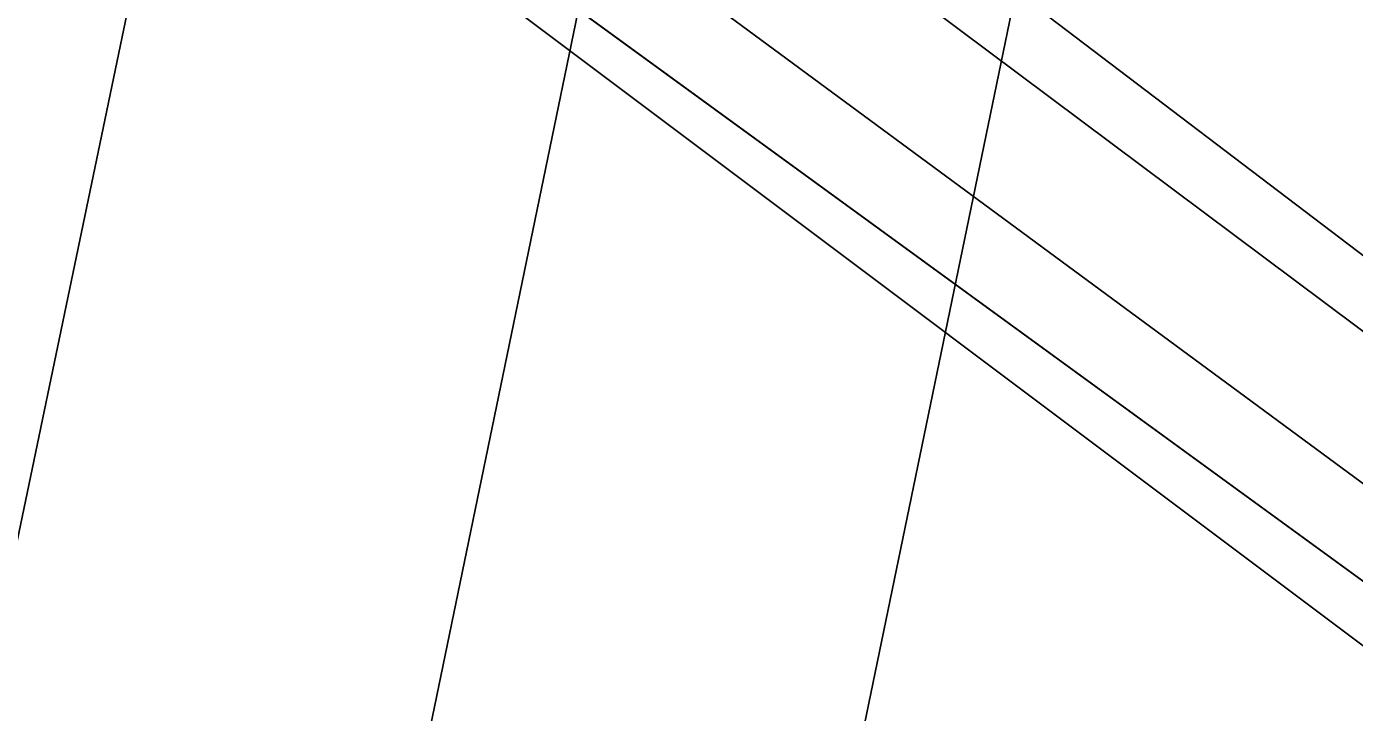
# Model space of a CAD drawing. Extents: x -690419 to -685080, y -987825 to -981190.
# Drawn here: x -687731 to -687699.73, y -984988.55 to -984972.4 of the extents above; entities that cross this region are included whole.
import ezdxf

# ---------------------------------------------------------------- set-up
doc = ezdxf.new("R2010")
doc.units = 0
for name, color, linetype in [('BPEJ (S) - hranice', 7, 'Continuous'), ('Chodníky (N)', 7, 'Continuous'), ('Docházková izochrona BUS (S)', 7, 'Continuous'), ('Elektro VN 35 nadzemní (S)', 7, 'Continuous'), ('Kanalizace stoka bez rozlišení (N)', 7, 'Continuous'), ('OP elektro VN (S)', 7, 'Continuous'), ('Plochy bydlení individuální BI (S)', 7, 'Continuous'), ('Plochy dopravy silniční DS (S)', 7, 'Continuous'), ('Regulační bloky STABILIZOVANÉ (S)', 7, 'Continuous'), ('Silnice II třídy (S) - osa', 7, 'Continuous'), ('Vodovodní řady (N)', 7, 'Continuous')]:
    doc.layers.add(name, color=color, linetype=linetype)

msp = doc.modelspace()

# ---------------------------------------------------------------- linework, layer by layer
at = {"layer": 'BPEJ (S) - hranice'}
for points in [[(-688217.5, -984559), (-688160, -984584), (-688125.5, -984607.5), (-688079, -984653.5), (-688029, -984721.5), (-687938, -984805.5), (-687882.5, -984846), (-687805, -984891), (-687719.5, -984972), (-687659.5, -985017), (-687588, -985076), (-687529, -985119), (-687489, -985145)], [(-687489, -985145), (-687529, -985119), (-687588, -985076), (-687659.5, -985017), (-687719.5, -984972), (-687805, -984891), (-687882.5, -984846), (-687938, -984805.5), (-688029, -984721.5), (-688079, -984653.5), (-688125.5, -984607.5), (-688160, -984584), (-688217.5, -984559)]]:
    msp.add_lwpolyline(points, dxfattribs=at)
at = {"layer": 'Chodníky (N)'}
msp.add_lwpolyline([(-687755.71, -984944.63), (-687751.7, -984947.54), (-687728.9, -984964.08), (-687696.81, -984987.44), (-687676.7, -985002.14), (-687634.28, -985033.15), (-687611.58, -985049.47), (-687605.06, -985055.05), (-687589.25, -985066.42), (-687569.9, -985081.12), (-687567.88, -985082.71), (-687545.22, -985101.04), (-687533.51, -985110), (-687529.47, -985113.51), (-687525.18, -985117.42), (-687515.52, -985126.77), (-687512.44, -985129.75), (-687501.92, -985141.73), (-687488.12, -985159.92), (-687486.82, -985164.22), (-687487.38, -985167.37), (-687488.4, -985169.09)], dxfattribs=at)
at = {"layer": 'Docházková izochrona BUS (S)'}
msp.add_arc((-687330.82, -985198.99), 400, 36.90641, 302.12987, dxfattribs=at)
at = {"layer": 'Elektro VN 35 nadzemní (S)'}
msp.add_lwpolyline([(-687751.742, -985134.131), (-687738.124, -985068.643), (-687728.949, -985024.981), (-687703.015, -984899.426)], dxfattribs=at)
at = {"layer": 'Kanalizace stoka bez rozlišení (N)'}
msp.add_lwpolyline([(-687499.3, -985140.56), (-687522.244, -985115.811), (-687554.344, -985088.428), (-687639.172, -985024.734), (-687697.51, -984981.079), (-687750.207, -984941.719), (-687772.071, -984917.883), (-687791.114, -984891.996)], dxfattribs=at)
at = {"layer": 'OP elektro VN (S)'}
for points in [[(-687380.518, -983937.899), (-687430.737, -984005.179), (-687509.236, -984103.553), (-687562.735, -984173.294), (-687564.61, -984177.441), (-687572.269, -984217.96), (-687608.039, -984389.214), (-687633.936, -984515.046), (-687660.137, -984641.136), (-687713.08, -984897.559), (-687748.064, -985065.209), (-687763.528, -985135.402), (-687774.978, -985194.423), (-687786.482, -985167.377), (-687786.482, -985167.377), (-688022.396, -985017.96), (-688249.795, -984873.937), (-688489.787, -984722.081), (-688489.787, -984722.081)], [(-687741.958, -985136.187), (-687741.952, -985136.167), (-687728.336, -985070.689), (-687719.159, -985027.021), (-687694.539, -984907.827)]]:
    msp.add_lwpolyline(points, dxfattribs=at)
at = {"layer": 'Plochy bydlení individuální BI (S)'}
msp.add_lwpolyline([(-687751.7, -984947.54), (-687728.9, -984964.08), (-687696.81, -984987.44), (-687676.7, -985002.14), (-687634.28, -985033.15), (-687611.58, -985049.47), (-687605.06, -985055.05), (-687589.25, -985066.42), (-687569.9, -985081.12), (-687567.88, -985082.71), (-687545.22, -985101.04), (-687556.42, -985113.88), (-687554.91, -985115.25), (-687577.01, -985137.74), (-687577.48, -985139.1), (-687603.25, -985125.69), (-687627.5, -985112.99), (-687648.4, -985100.74), (-687668.87, -985090.37), (-687673.16, -985088.01), (-687693.37, -985076.9), (-687714.49, -985065.3), (-687742.77, -985049.76), (-687769.32, -985035.17)], dxfattribs=at)
at = {"layer": 'Plochy dopravy silniční DS (S)'}
msp.add_line((-687696.81, -984987.44), (-687728.9, -984964.08), dxfattribs=at)
at = {"layer": 'Regulační bloky STABILIZOVANÉ (S)'}
msp.add_line((-687696.81, -984987.44), (-687728.9, -984964.08), dxfattribs=at)
msp.add_lwpolyline([(-687751.7, -984947.54), (-687728.9, -984964.08), (-687696.81, -984987.44), (-687676.7, -985002.14), (-687634.28, -985033.15), (-687611.58, -985049.47), (-687605.06, -985055.05), (-687589.25, -985066.42), (-687569.9, -985081.12), (-687567.88, -985082.71), (-687545.22, -985101.04), (-687556.42, -985113.88), (-687554.91, -985115.25), (-687577.01, -985137.74), (-687577.48, -985139.1), (-687603.25, -985125.69), (-687627.5, -985112.99), (-687648.4, -985100.74), (-687668.87, -985090.37), (-687673.16, -985088.01), (-687693.37, -985076.9), (-687714.49, -985065.3), (-687742.77, -985049.76), (-687769.32, -985035.17)], dxfattribs=at)
at = {"layer": 'Silnice II třídy (S) - osa'}
msp.add_lwpolyline([(-687876.035, -984476.872), (-687864.393, -984641.973), (-687858.837, -984725.581), (-687856.852, -984751.378), (-687854.074, -984771.619), (-687848.915, -984792.256), (-687841.771, -984810.909), (-687832.295, -984830.571), (-687817.959, -984855.359), (-687798.002, -984883.976), (-687776.287, -984912.906), (-687750.361, -984939.703), (-687741.758, -984945.45), (-687727.471, -984956.563), (-687634.481, -985027.207), (-687595.523, -985055.391), (-687534.851, -985104.011), (-687526.581, -985111.597), (-687514.847, -985122.739), (-687502.876, -985135.134), (-687495.043, -985143.601), (-687475.725, -985166.201)], dxfattribs=at)
at = {"layer": 'Vodovodní řady (N)'}
msp.add_lwpolyline([(-687793.501, -984895.774), (-687778.32, -984916.483), (-687754.609, -984942.874), (-687724.037, -984965.097), (-687667.94, -985006.423), (-687633.195, -985033.842)], dxfattribs=at)

doc.saveas('drawing.dxf')
